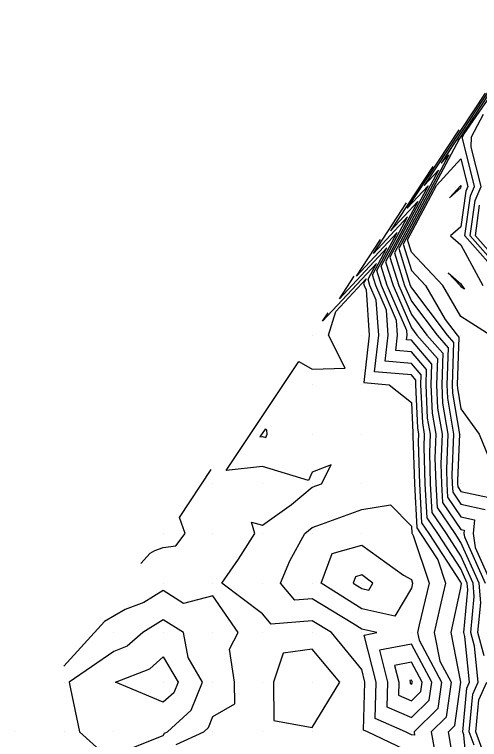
# Model space of a CAD drawing. Extents: x 2188792 to 2191981, y 386090 to 389710.
# Drawn here: x 2190320.1 to 2190413.9, y 388328.7 to 388474.9 of the extents above; entities that cross this region are included whole.
import ezdxf

# ---------------------------------------------------------------- set-up
doc = ezdxf.new("R2010")
doc.units = 0
for name, color, linetype in [('DTM Contours Major', 7, 'Continuous'), ('DTM Contours Minor', 7, 'Continuous'), ('Exist DTM QL2 LIDAR Elevation Point', 7, 'Continuous')]:
    doc.layers.add(name, color=color, linetype=linetype)

msp = doc.modelspace()

# ---------------------------------------------------------------- linework, layer by layer
at = {"layer": 'DTM Contours Major'}
for points in [[(2190420.28, 388466.42), (2190406.17, 388444.95), (2190407.72, 388446.61), (2190397.6, 388427.7), (2190399.94, 388420.24), (2190400.15, 388419.76), (2190407.35, 388410.24), (2190408.65, 388408.74), (2190408.36, 388400.24), (2190408.44, 388398.53), (2190409.84, 388390.24), (2190409.46, 388380.92), (2190409.48, 388380.24), (2190409.52, 388379.61), (2190410.15, 388378.69), (2190417.1, 388377.19)], [(2190420.15, 388421.04), (2190412.02, 388430.24), (2190412.99, 388437.4), (2190414.21, 388440.24), (2190412.22, 388448.17), (2190412.29, 388450.24), (2190414.69, 388454.78)], [(2190412.83, 388327.55), (2190411.82, 388330.23), (2190412.53, 388337.85), (2190413.63, 388340.23), (2190412.9, 388347.48), (2190412.16, 388350.23), (2190412.83, 388357.55), (2190412.62, 388360.23), (2190410.15, 388365.74), (2190407.22, 388370.23), (2190404.36, 388374.45), (2190404.03, 388380.24), (2190403.84, 388386.55), (2190403.99, 388390.24), (2190403.43, 388393.52), (2190403.12, 388400.24), (2190403.23, 388403.32), (2190400.15, 388406.86), (2190397.02, 388407.11), (2190397.38, 388410.24), (2190397.17, 388413.21), (2190394.12, 388420.24), (2190393.18, 388423.27), (2190397.29, 388430.96), (2190389.07, 388422.15), (2190393.91, 388429.52)], [(2190381.94, 388360.23), (2190384.15, 388366.22), (2190390.14, 388367.89), (2190398.58, 388361.8), (2190400.15, 388360.96), (2190400.38, 388360.23), (2190400.15, 388359.21), (2190396.81, 388353.57), (2190390.14, 388355.01), (2190381.94, 388360.23)], [(2190400.15, 388347.92), (2190393.7, 388346.68), (2190395.35, 388340.23), (2190395.2, 388335.28), (2190400.15, 388333.08), (2190403.76, 388336.61), (2190404.27, 388340.23), (2190400.15, 388347.92)], [(2190340.53, 388340.23), (2190347.41, 388342.96), (2190350.14, 388345.37), (2190353.11, 388340.23), (2190352.25, 388338.12), (2190350.14, 388336.18), (2190340.53, 388340.23)]]:
    msp.add_lwpolyline(points, dxfattribs=at)
at = {"layer": 'DTM Contours Minor'}
for points in [[(2190425.55, 388473.8), (2190409.59, 388449.51), (2190409.81, 388449.74), (2190398.49, 388428.58), (2190400.15, 388423.28), (2190403.01, 388420.24), (2190406.99, 388413.4), (2190409.38, 388410.24), (2190409.74, 388409.83), (2190409.4, 388400.24), (2190409.44, 388399.53), (2190410.15, 388395.34), (2190413.8, 388390.24), (2190416.35, 388384.03)], [(2190417.13, 388423.26), (2190410.96, 388430.24), (2190412.05, 388438.34), (2190412.87, 388440.24), (2190410.43, 388449.95), (2190410.44, 388450.24), (2190410.78, 388450.87), (2190427.48, 388474.91)], [(2190415, 388459.04), (2190402.75, 388440.39), (2190405.64, 388443.48), (2190396.72, 388426.81), (2190398.77, 388420.24), (2190400.15, 388417.07), (2190405.32, 388410.24), (2190407.57, 388407.66), (2190407.31, 388400.24), (2190407.43, 388397.53), (2190408.67, 388390.24), (2190408.34, 388382.05), (2190408.39, 388380.24), (2190408.49, 388378.58), (2190410.15, 388376.14), (2190415, 388375.09)], [(2190409.73, 388451.66), (2190399.33, 388435.83), (2190403.55, 388440.35), (2190395.83, 388425.93), (2190397.61, 388420.24), (2190400.15, 388414.39), (2190403.29, 388410.24), (2190406.48, 388406.57), (2190406.26, 388400.24), (2190406.43, 388396.52), (2190407.5, 388390.24), (2190407.21, 388383.17), (2190407.3, 388380.24), (2190407.45, 388377.54), (2190410.15, 388373.59), (2190412.91, 388372.99), (2190412.62, 388370.23), (2190413.01, 388367.37), (2190416.22, 388360.23)], [(2190399.37, 388429.47), (2190405.25, 388440.44), (2190410.15, 388445.77), (2190411.53, 388440.24), (2190411.12, 388439.27), (2190410.15, 388432.05), (2190408.06, 388430.24), (2190410.15, 388428.43), (2190414.54, 388420.24)], [(2190404.46, 388444.28), (2190395.91, 388431.27), (2190401.46, 388437.22), (2190394.95, 388425.04), (2190396.45, 388420.24), (2190400.15, 388411.71), (2190401.26, 388410.24), (2190405.4, 388405.49), (2190405.22, 388400.24), (2190405.43, 388395.52), (2190406.33, 388390.24), (2190406.09, 388384.3), (2190406.21, 388380.24), (2190406.42, 388376.51), (2190410.15, 388371.04), (2190410.81, 388370.9), (2190410.74, 388370.23), (2190410.83, 388369.55), (2190415.02, 388360.23)], [(2190410.18, 388440.21), (2190410.2, 388440.24), (2190410.15, 388440.45), (2190407.83, 388437.92), (2190410.15, 388439.94), (2190410.18, 388440.21)], [(2190414.84, 388345.54), (2190413.58, 388350.23), (2190414.13, 388356.25), (2190413.82, 388360.23), (2190410.15, 388368.41), (2190408.96, 388370.23), (2190405.39, 388375.48), (2190405.12, 388380.24), (2190404.96, 388385.42), (2190405.16, 388390.24), (2190404.43, 388394.52), (2190404.17, 388400.24), (2190404.31, 388404.41), (2190400.15, 388409.19), (2190399.17, 388409.27), (2190399.29, 388410.24), (2190399.22, 388411.16), (2190395.29, 388420.24), (2190394.06, 388424.16), (2190399.38, 388434.09), (2190392.49, 388426.71), (2190399.19, 388436.9)], [(2190420.15, 388422.24), (2190413.08, 388430.24), (2190413.92, 388436.47)], [(2190416.02, 388410.24), (2190410.15, 388413.97), (2190406.5, 388420.24), (2190400.15, 388427), (2190399.37, 388429.47)], [(2190411.62, 388320.23), (2190410.73, 388329.65), (2190410.51, 388330.23), (2190411.34, 388339.04), (2190411.89, 388340.23), (2190410.96, 388349.42), (2190410.74, 388350.23), (2190411.53, 388358.85), (2190411.42, 388360.23), (2190410.15, 388363.07), (2190405.49, 388370.23), (2190403.32, 388373.41), (2190402.93, 388380.24), (2190402.71, 388387.67), (2190402.81, 388390.24), (2190402.43, 388392.52), (2190402.08, 388400.24), (2190402.14, 388402.24), (2190400.15, 388404.53), (2190394.87, 388404.96), (2190395.47, 388410.24), (2190395.12, 388415.27), (2190392.96, 388420.24), (2190392.29, 388422.39), (2190395.2, 388427.83), (2190385.65, 388417.59), (2190388.64, 388422.13)], [(2190409.21, 388321.16), (2190407.64, 388330.23), (2190408.91, 388331.47), (2190410.14, 388340.23), (2190410.14, 388340.24), (2190408.18, 388350.23), (2190410.15, 388359.25), (2190410.23, 388360.15), (2190410.22, 388360.23), (2190410.15, 388360.4), (2190403.75, 388370.23), (2190402.29, 388372.38), (2190401.84, 388380.24), (2190401.58, 388388.8), (2190401.64, 388390.24), (2190401.43, 388391.52), (2190401.03, 388400.24), (2190401.06, 388401.15), (2190400.15, 388402.2), (2190392.71, 388402.81), (2190393.56, 388410.24), (2190393.07, 388417.32), (2190391.8, 388420.24), (2190391.41, 388421.5), (2190393.12, 388424.7), (2190382.23, 388413.03), (2190383.37, 388414.75)], [(2190409.99, 388420.24), (2190407.58, 388422.81), (2190410.15, 388420.58), (2190410.33, 388420.24), (2190410.87, 388419.51), (2190410.15, 388419.98), (2190409.99, 388420.24)], [(2190390.5, 388330.59), (2190390.8, 388340.23), (2190390.14, 388342.79), (2190384.07, 388350.23), (2190380.14, 388352.63), (2190371.86, 388351.95), (2190370.14, 388353.99), (2190361.91, 388360.23), (2190365.29, 388365.08), (2190368.61, 388370.23), (2190367.89, 388372.49), (2190370.14, 388371.89), (2190375.96, 388376.05), (2190380.14, 388379.57), (2190382.02, 388380.24), (2190384.01, 388384.1), (2190380.14, 388382.57), (2190379.44, 388380.94), (2190370.14, 388383.72), (2190362.8, 388382.9), (2190377.49, 388404.94), (2190380.14, 388403.37), (2190386.82, 388403.56), (2190383.43, 388410.24), (2190384.92, 388415.01), (2190391.03, 388421.57), (2190390.52, 388420.62), (2190390.64, 388420.24), (2190391.02, 388419.37), (2190391.66, 388410.24), (2190390.56, 388400.65), (2190395.67, 388400.24), (2190400.15, 388396.64), (2190400.42, 388390.52), (2190400.47, 388390.24), (2190400.46, 388389.92), (2190400.75, 388380.24), (2190401.26, 388371.35), (2190402.02, 388370.23), (2190405.49, 388364.89), (2190407.03, 388360.23), (2190406.08, 388356.16), (2190404.78, 388350.23), (2190405.91, 388344.47), (2190408.18, 388340.23), (2190407.19, 388333.18), (2190404.17, 388330.23), (2190405.01, 388325.36)], [(2190371.11, 388390.24), (2190371.01, 388391.1), (2190370.67, 388391.3), (2190369.61, 388389.71), (2190370.14, 388389.76), (2190370.82, 388389.56), (2190371.11, 388390.24)], [(2190345.62, 388364.2), (2190347.47, 388366.24), (2190348.42, 388366.78), (2190350.14, 388367.43), (2190352.64, 388367.74), (2190354.55, 388370.23), (2190353.37, 388373.46), (2190359.8, 388383.12)], [(2190390.64, 388349.74), (2190393.2, 388350.23), (2190390.14, 388350.9), (2190388.32, 388352.06), (2190380.14, 388357.04), (2190376.67, 388356.76), (2190373.74, 388360.23), (2190375.65, 388364.72), (2190378.69, 388370.23), (2190380.14, 388371.46), (2190382.04, 388372.13), (2190390.14, 388375.1), (2190395.94, 388376.03), (2190400.15, 388371.72), (2190400.23, 388370.31), (2190400.28, 388370.23), (2190400.53, 388369.85), (2190403.71, 388360.23), (2190401.73, 388351.82), (2190401.39, 388350.23), (2190401.69, 388348.69), (2190406.23, 388340.23), (2190405.48, 388334.9), (2190400.69, 388330.23), (2190400.81, 388329.57), (2190400.15, 388329.65), (2190398.94, 388330.23), (2190392.85, 388332.94), (2190393.07, 388340.23), (2190390.64, 388349.74)], [(2190392.39, 388360.23), (2190390.14, 388361.86), (2190388.88, 388361.5), (2190388.41, 388360.23), (2190390.14, 388359.13), (2190391.56, 388358.82), (2190392.39, 388360.23)], [(2190352.74, 388327.64), (2190358.29, 388330.23), (2190359.25, 388331.12), (2190360.14, 388333.31), (2190364.54, 388335.84), (2190364.48, 388340.23), (2190363.47, 388346.91), (2190365.22, 388350.23), (2190360.14, 388357.67), (2190354.23, 388356.14), (2190350.14, 388358.71), (2190346.2, 388356.29), (2190342.48, 388354.91), (2190338.3, 388352.47), (2190330.05, 388343.44)], [(2190358.03, 388340.23), (2190355.14, 388345.24), (2190354.19, 388350.23), (2190350.14, 388352.78), (2190346, 388350.23), (2190342.88, 388347.49), (2190340.14, 388346.4), (2190331.16, 388340.23), (2190331.45, 388338.92), (2190333.22, 388330.23), (2190340.14, 388323.97), (2190343.53, 388326.84), (2190350.14, 388329.49), (2190350.41, 388329.96), (2190350.98, 388330.23), (2190355.75, 388334.62), (2190358.03, 388340.23)], [(2190385.76, 388340.23), (2190380.14, 388346.89), (2190374.27, 388346.1), (2190372.34, 388340.23), (2190372.44, 388332.53), (2190380.14, 388331.11), (2190385.76, 388340.23)], [(2190400.15, 388344.27), (2190396.75, 388343.62), (2190397.62, 388340.23), (2190397.54, 388337.63), (2190400.15, 388336.47), (2190402.05, 388338.33), (2190402.31, 388340.23), (2190400.15, 388344.27)], [(2190400.15, 388340.63), (2190399.81, 388340.56), (2190399.9, 388340.23), (2190399.89, 388339.98), (2190400.15, 388339.86), (2190400.33, 388340.05), (2190400.36, 388340.23), (2190400.15, 388340.63)], [(2190414.92, 388325.45), (2190413.12, 388330.23), (2190413.73, 388336.65), (2190415.37, 388340.23)], [(2190400.15, 388325.98), (2190391.32, 388330.23), (2190390.5, 388330.59)]]:
    msp.add_lwpolyline(points, dxfattribs=at)
at = {"layer": 'Exist DTM QL2 LIDAR Elevation Point'}
for p, q in [((2190410.15, 388450.24), (2190410.15, 388450.24)), ((2190410.15, 388440.24), (2190410.15, 388440.24)), ((2190400.15, 388430.24), (2190400.15, 388430.24)), ((2190410.15, 388430.24), (2190410.15, 388430.24)), ((2190390.14, 388420.24), (2190390.14, 388420.24)), ((2190400.15, 388420.24), (2190400.15, 388420.24)), ((2190410.15, 388420.24), (2190410.15, 388420.24)), ((2190380.14, 388410.24), (2190380.14, 388410.24)), ((2190390.14, 388410.24), (2190390.14, 388410.24)), ((2190400.15, 388410.24), (2190400.15, 388410.24)), ((2190410.15, 388410.24), (2190410.15, 388410.24)), ((2190380.14, 388400.24), (2190380.14, 388400.24)), ((2190390.14, 388400.24), (2190390.14, 388400.24)), ((2190400.15, 388400.24), (2190400.15, 388400.24)), ((2190410.15, 388400.24), (2190410.15, 388400.24)), ((2190370.14, 388390.24), (2190370.14, 388390.24)), ((2190380.14, 388390.24), (2190380.14, 388390.24)), ((2190390.14, 388390.24), (2190390.14, 388390.24)), ((2190400.15, 388390.24), (2190400.15, 388390.24)), ((2190410.15, 388390.24), (2190410.15, 388390.24)), ((2190360.14, 388380.24), (2190360.14, 388380.24)), ((2190370.14, 388380.24), (2190370.14, 388380.24)), ((2190380.14, 388380.24), (2190380.14, 388380.24)), ((2190390.14, 388380.24), (2190390.14, 388380.24)), ((2190400.15, 388380.24), (2190400.15, 388380.24)), ((2190410.15, 388380.24), (2190410.15, 388380.24)), ((2190350.14, 388370.23), (2190350.14, 388370.23)), ((2190360.14, 388370.23), (2190360.14, 388370.23)), ((2190370.14, 388370.23), (2190370.14, 388370.23)), ((2190380.14, 388370.23), (2190380.14, 388370.23)), ((2190390.14, 388370.23), (2190390.14, 388370.23)), ((2190400.15, 388370.23), (2190400.15, 388370.23)), ((2190410.15, 388370.23), (2190410.15, 388370.23)), ((2190350.14, 388360.23), (2190350.14, 388360.23)), ((2190360.14, 388360.23), (2190360.14, 388360.23)), ((2190370.14, 388360.23), (2190370.14, 388360.23)), ((2190380.14, 388360.23), (2190380.14, 388360.23)), ((2190390.14, 388360.23), (2190390.14, 388360.23)), ((2190400.15, 388360.23), (2190400.15, 388360.23)), ((2190410.15, 388360.23), (2190410.15, 388360.23)), ((2190340.14, 388350.23), (2190340.14, 388350.23)), ((2190350.14, 388350.23), (2190350.14, 388350.23)), ((2190360.14, 388350.23), (2190360.14, 388350.23)), ((2190370.14, 388350.23), (2190370.14, 388350.23)), ((2190380.14, 388350.23), (2190380.14, 388350.23)), ((2190390.14, 388350.23), (2190390.14, 388350.23)), ((2190400.15, 388350.23), (2190400.15, 388350.23)), ((2190410.15, 388350.23), (2190410.15, 388350.23)), ((2190330.14, 388340.23), (2190330.14, 388340.23)), ((2190340.14, 388340.23), (2190340.14, 388340.23)), ((2190350.14, 388340.23), (2190350.14, 388340.23)), ((2190360.14, 388340.23), (2190360.14, 388340.23)), ((2190370.14, 388340.23), (2190370.14, 388340.23)), ((2190380.14, 388340.23), (2190380.14, 388340.23)), ((2190390.14, 388340.23), (2190390.14, 388340.23)), ((2190400.15, 388340.23), (2190400.15, 388340.23)), ((2190410.15, 388340.23), (2190410.15, 388340.23)), ((2190320.14, 388330.23), (2190320.14, 388330.23)), ((2190330.14, 388330.23), (2190330.14, 388330.23)), ((2190340.14, 388330.23), (2190340.14, 388330.23)), ((2190350.14, 388330.23), (2190350.14, 388330.23)), ((2190360.14, 388330.23), (2190360.14, 388330.23)), ((2190370.14, 388330.23), (2190370.14, 388330.23)), ((2190380.14, 388330.23), (2190380.14, 388330.23)), ((2190390.14, 388330.23), (2190390.14, 388330.23)), ((2190400.15, 388330.23), (2190400.15, 388330.23)), ((2190410.15, 388330.23), (2190410.15, 388330.23))]:
    msp.add_line(p, q, dxfattribs=at)

doc.saveas('drawing.dxf')
